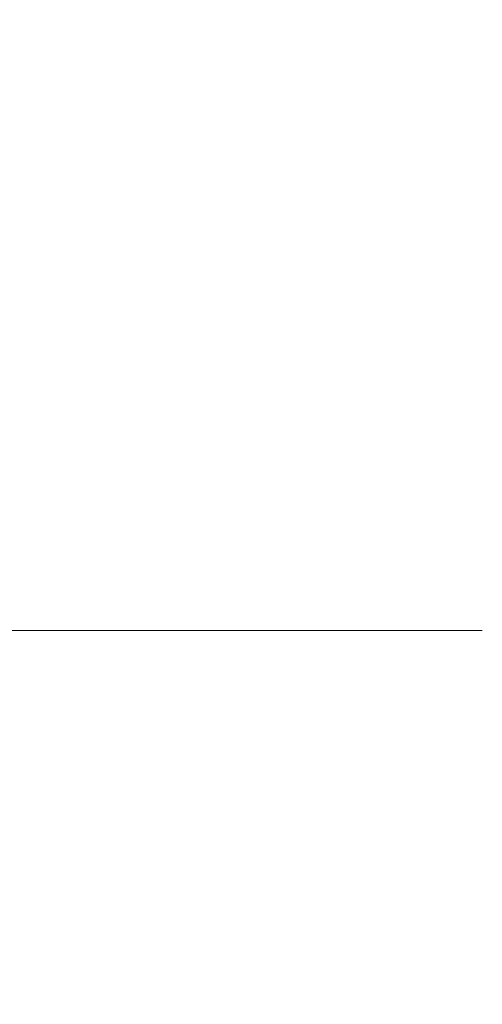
# Model space of a CAD drawing. Header units: millimetres. Extents: x 0 to 8410, y 0 to 5940.
# Tile 260 of 319: x 7046 to 7097, y 1989 to 2096. Entities that reach past the tile are written whole.
import ezdxf

# ---------------------------------------------------------------- set-up
doc = ezdxf.new("R2010")
doc.units = ezdxf.units.MM
doc.header["$LTSCALE"] = 10
doc.styles.add('SLDTEXTSTYLE0', font='TXT', dxfattribs={"width": 0.605})
doc.dimstyles.new('SLDDIMSTYLE23', dxfattribs={"dimtxt": 50, "dimasz": 50, "dimexe": 0, "dimexo": 0.0625, "dimgap": 12.5, "dimtad": 1, "dimtoh": 1, "dimdec": 1, "dimlfac": 0.4, "dimrnd": 1e-09, "dimzin": 12, "dimdsep": 46, "dimtxsty": 'SLDTEXTSTYLE0', "dimsah": 1, "dimcen": 0.09, "dimadec": 0, "dimazin": 0, "dimtfac": 1, "dimtofl": 0, "dimtmove": 0, "dimatfit": 3, "dimfxl": 1, "dimfrac": 2, "dimtolj": 1, "dimtzin": 12, "dimarcsym": 0})

# ---------------------------------------------------------------- blocks, each defined once
blk = doc.blocks.new('SW_SYMBOL_HOLE_DEPTH')
at = {"color": 0, "linetype": 'Continuous', "lineweight": 0}
for p, q in [((0, 8750), (8000, 8750)), ((4000, 8750), (4000, 750)), ((1000, 5550), (4000, 750)), ((7000, 5550), (4000, 750))]:
    blk.add_line(p, q, dxfattribs=at)
blk = doc.blocks.new('*D75')
at = {"color": 7, "linetype": 'Continuous', "lineweight": 0}
for p, q in [((6526.07, 1542.24), (6526.07, 2044.41)), ((6546.07, 1542.24), (6546.07, 2044.41)), ((6526.07, 2029.41), (6546.07, 2029.41)), ((6546.07, 2029.41), (7096.85, 2029.41))]:
    blk.add_line(p, q, dxfattribs=at)
blk.add_solid([(6546.07, 2029.41), (6596.07, 2021.91), (6596.07, 2036.91)], dxfattribs=at)
at = {"color": 7, "linetype": 'Continuous', "lineweight": 0, "xscale": 0.0064453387, "yscale": 0.0064453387, "zscale": 0.0064453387}
blk.add_blockref('SW_SYMBOL_HOLE_DEPTH', (6919.92, 2036.64), dxfattribs=at)
at = {"color": 7, "linetype": 'Continuous', "lineweight": 0, "char_height": 50, "attachment_point": 1, "style": 'SLDTEXTSTYLE0'}
for s, insert in [('%%c', (6683, 2093.87)), ('8', (6988.99, 2094.01)), ('8', (6755.89, 2093.87)), ('H7', (6813.07, 2093.87))]:
    blk.add_mtext(s, dxfattribs=dict(at, insert=insert))

msp = doc.modelspace()

# ---------------------------------------------------------------- dimensions: what is measured, and where the dimension line sits
at = {"color": 7, "linetype": 'Continuous', "lineweight": 0}
dim = msp.add_linear_dim(base=(6546.066062, 2029.413796), p1=(6526.066062, 1542.243701), p2=(6546.066062, 1542.243701), text='%%c<>H7 {\\fGDT;x}8', dimstyle='SLDDIMSTYLE23', dxfattribs=at)
dim.commit()
dim.dimension.update_dxf_attribs({"geometry": '*D75', "text_midpoint": (6855.038961, 2029.413796), "dimtype": 160})

doc.saveas('drawing.dxf')
